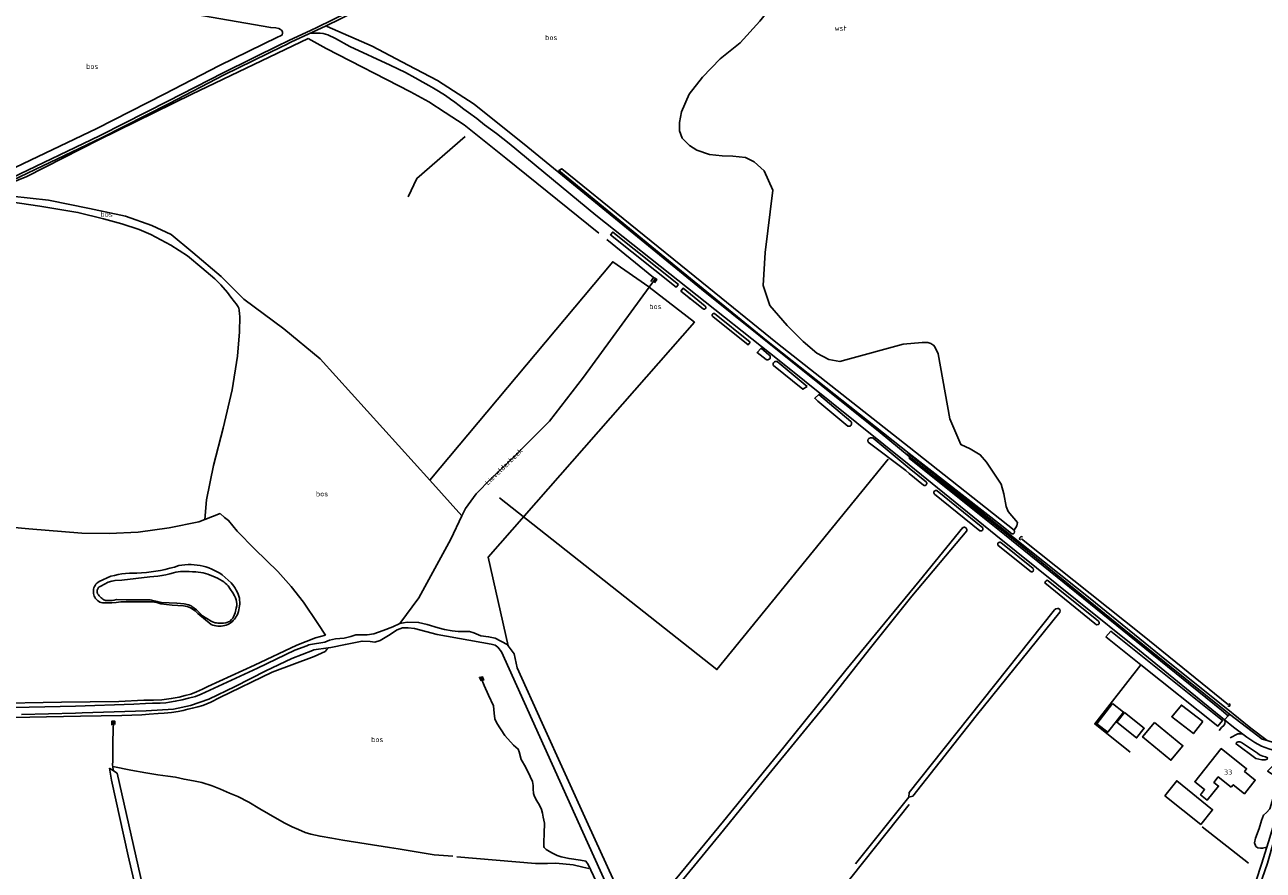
# Model space of a CAD drawing. Header units: metres. Extents: x 226218 to 240385, y 439369 to 449677.
# Tile 345 of 353: x 238575 to 239170, y 448065 to 448472. Entities that reach past the tile are written whole.
import ezdxf

# ---------------------------------------------------------------- set-up
doc = ezdxf.new("R2010")
doc.units = ezdxf.units.M
doc.header["$MEASUREMENT"] = 0
for name, color, linetype in [('CULTUURAANDUIDING', 253, 'Continuous'), ('DAKRAND-BYG', 4, 'Continuous'), ('HEG', 253, 'Continuous'), ('HEK', 253, 'Continuous'), ('HOOFDGEBOUW', 4, 'Continuous'), ('HUISNUMMER', 253, 'Continuous'), ('INSTEEKSLOOT', 153, 'Continuous'), ('KANTSLOOT', 153, 'Continuous'), ('KANTVERH', 253, 'Continuous'), ('KANTWATER', 153, 'Continuous'), ('MIDSLTGREPPEL', 253, 'Continuous'), ('OVERIGEAFSCH', 253, 'Continuous'), ('OVLIJNOBJ', 253, 'Continuous'), ('RASTER', 253, 'Continuous'), ('WATERLNAAM', 253, 'Continuous')]:
    doc.layers.add(name, color=color, linetype=linetype)
doc.styles.get("Standard").update_dxf_attribs({"font": 'iso.shx'})

msp = doc.modelspace()

# ---------------------------------------------------------------- linework, layer by layer
at = {"layer": 'DAKRAND-BYG'}
msp.add_line((239140.21, 448087.01), (239122.9, 448100.77), dxfattribs=at)
for points in [[(239097.86, 448145.25), (239090.25, 448135.49), (239095.48, 448131.41), (239103.08, 448141.18), (239097.86, 448145.25)], [(239141.24, 448136.62), (239130.95, 448144.55), (239126.32, 448138.93), (239136.69, 448130.82), (239141.24, 448136.62)], [(239103.58, 448140.94), (239113.08, 448133.4), (239109.38, 448128.74), (239099.88, 448136.28), (239103.58, 448140.94)], [(239117.99, 448136.15), (239131.64, 448124.96), (239125.9, 448117.97), (239112.26, 448129.16), (239117.99, 448136.15)], [(239140.21, 448087.01), (239145.95, 448094.18), (239128.68, 448108.08), (239122.9, 448100.77)]]:
    msp.add_lwpolyline(points, dxfattribs=at)
at = {"layer": 'HEG'}
msp.add_line((239140.89, 448086.01), (239163.23, 448068.52), dxfattribs=at)
at = {"layer": 'HEK'}
msp.add_lwpolyline([(239000, 448096.72), (238966.95, 448055.07), (238966.89, 448050.53), (238965.73, 448049.27), (238960.87, 448047.84), (238957.66, 448043.91), (238958.33, 448040.94), (239013.49, 448000.14)], dxfattribs=at)
at = {"layer": 'HOOFDGEBOUW'}
msp.add_lwpolyline([(239154.89, 448105.02), (239155.84, 448106.21), (239161.26, 448101.89), (239166.47, 448108.43), (239161.27, 448112.57), (239162.29, 448113.85), (239150.07, 448123.59), (239137.33, 448107.62), (239142.09, 448103.83), (239140.14, 448101.38), (239143.37, 448098.8), (239148.77, 448105.58), (239146.55, 448107.34), (239148.66, 448109.99), (239154.89, 448105.02)], dxfattribs=at)
at = {"layer": 'INSTEEKSLOOT'}
for p, q in [((238901.91, 448336.52), (238901.92, 448336.5)), ((238923.57, 448319.15), (238906.4, 448332.91)), ((238932.81, 448312.9), (238932.56, 448313.1)), ((238936.5, 448309.83), (238950.98, 448297.78)), ((238610.43, 448203.94), (238616.12, 448206.51)), ((238669.66, 448207.11), (238673.95, 448203.37)), ((238657.85, 448188.59), (238664.36, 448183.36)), ((238712.17, 448173.72), (238719.01, 448174.77)), ((238713.71, 448171.05), (238720.63, 448172.13)), ((238843.14, 448083.29), (238880.62, 448000))]:
    msp.add_line(p, q, dxfattribs=at)
for points in [[(239000, 448265.55), (238931.43, 448319.99), (238888.71, 448354.79), (238831.47, 448401.79), (238832.93, 448402.58), (238865.85, 448375.9), (238900.37, 448348.09), (238936.63, 448318.58), (238972.93, 448290.01), (239000, 448268.67)], [(238889, 448346.86), (238887.93, 448345.54), (238856.42, 448370.81), (238857.48, 448372.14), (238889, 448346.86)], [(238875.78, 448348.29), (238877.12, 448350.29), (238877.94, 448349.77), (238878.69, 448349.29), (238877.46, 448347.69)], [(238900.86, 448335.17), (238890.2, 448343.72), (238891.26, 448345.05), (238901.91, 448336.52)], [(238901.92, 448336.5), (238902.09, 448336.33), (238902.19, 448336.11), (238902.23, 448335.87), (238902.21, 448335.64), (238902.11, 448335.41), (238901.96, 448335.23), (238901.77, 448335.09), (238901.54, 448335.01), (238901.3, 448335), (238901.07, 448335.05), (238900.86, 448335.17)], [(238905.51, 448331.45), (238905.36, 448331.66), (238905.28, 448331.9), (238905.28, 448332.16), (238905.34, 448332.41), (238905.47, 448332.62), (238905.66, 448332.79), (238905.89, 448332.91), (238906.15, 448332.95), (238906.4, 448332.91)], [(238905.51, 448331.45), (238922.5, 448317.83), (238923.57, 448319.15)], [(238932.56, 448313.1), (238928.83, 448316.22), (238926.85, 448314.25), (238931.21, 448310.74)], [(238932.81, 448312.9), (238933, 448312.65), (238933.13, 448312.35), (238933.18, 448312.04), (238933.17, 448311.72), (238933.08, 448311.42), (238932.92, 448311.14), (238932.7, 448310.91), (238932.43, 448310.74), (238932.14, 448310.63), (238931.82, 448310.59), (238931.51, 448310.63), (238931.21, 448310.74)], [(238934.78, 448307.85), (238934.67, 448308.16), (238934.63, 448308.49), (238934.67, 448308.82), (238934.79, 448309.14), (238934.98, 448309.41), (238935.22, 448309.64), (238935.51, 448309.8), (238935.84, 448309.89), (238936.17, 448309.9), (238936.5, 448309.83)], [(238950.98, 448297.78), (238948.88, 448296.46), (238934.78, 448307.85)], [(238970.56, 448278.75), (238956.14, 448290.71), (238955.08, 448291.77), (238954.61, 448292.15), (238956.59, 448293.97), (238971.88, 448281)], [(238970.56, 448278.75), (238970.86, 448278.67), (238971.17, 448278.67), (238971.47, 448278.75), (238971.74, 448278.88), (238971.98, 448279.08), (238972.16, 448279.33), (238972.29, 448279.61), (238972.34, 448279.91), (238972.33, 448280.22), (238972.24, 448280.51), (238972.09, 448280.78), (238971.88, 448281)], [(239000, 448258.51), (238982.71, 448272.93), (238982.17, 448273.07), (238981.37, 448273.04), (238980.62, 448272.82), (238980.35, 448272.49), (238980.18, 448271.88), (238980.3, 448271.04), (238998.34, 448257.36), (239000, 448255.89)], [(239006.92, 448250.29), (239007.17, 448250.2), (239007.45, 448250.17), (239007.72, 448250.22), (239007.96, 448250.34), (239008.18, 448250.51), (239008.33, 448250.74), (239008.43, 448250.99), (239008.45, 448251.27), (239008.41, 448251.54), (239008.3, 448251.79)], [(239012.12, 448246.08), (239011.96, 448246.29), (239011.86, 448246.54), (239011.83, 448246.81), (239011.88, 448247.07), (239011.98, 448247.32), (239012.15, 448247.53), (239012.37, 448247.68), (239012.62, 448247.78), (239012.88, 448247.81), (239013.15, 448247.77), (239013.39, 448247.66)], [(238871.62, 448041.01), (238874, 448044.05), (238910.66, 448088.73), (238939.73, 448124.34), (238969.52, 448161.27), (239004.89, 448204.1), (239025.8, 448229.91)], [(239027.7, 448228.43), (239001.36, 448196.87), (238980.69, 448171.24), (238961.49, 448146.76), (238932.57, 448111.26), (238910.7, 448084.31), (238875.52, 448041.34), (238873.37, 448038.39)], [(239025.8, 448229.91), (239026.09, 448230.04), (239026.39, 448230.1), (239026.7, 448230.08), (239027, 448229.99), (239027.27, 448229.83), (239027.49, 448229.61), (239027.65, 448229.34), (239027.75, 448229.04), (239027.76, 448228.73), (239027.7, 448228.43)], [(239033.96, 448228.39), (239034.24, 448228.3), (239034.53, 448228.29), (239034.82, 448228.35), (239035.07, 448228.49), (239035.29, 448228.69), (239035.43, 448228.94), (239035.51, 448229.22), (239035.51, 448229.52), (239035.43, 448229.8)], [(239042.84, 448221.26), (239042.7, 448221.49), (239042.64, 448221.75), (239042.64, 448222.02), (239042.72, 448222.28), (239042.86, 448222.51), (239043.06, 448222.69), (239043.29, 448222.82), (239043.56, 448222.88), (239043.83, 448222.87), (239044.08, 448222.79)], [(239054.5, 448225.37), (239054.11, 448225.56), (239053.71, 448225.55), (239053.19, 448225.02), (239053.1, 448224.53), (239053.24, 448224.13), (239053.52, 448223.84)], [(238628.59, 448208), (238630.88, 448208.13), (238633.16, 448208.32), (238635.44, 448208.59), (238637.71, 448208.92), (238639.97, 448209.32), (238642.22, 448209.79), (238644.45, 448210.33), (238646.66, 448210.93), (238648.86, 448211.61)], [(238648.86, 448211.61), (238650.3, 448211.85), (238651.74, 448212.02), (238653.2, 448212.1), (238654.66, 448212.11), (238656.12, 448212.04), (238657.57, 448211.89), (238659.01, 448211.66), (238660.43, 448211.35), (238661.84, 448210.96), (238663.23, 448210.5), (238664.58, 448209.97), (238665.91, 448209.35), (238667.2, 448208.67), (238668.45, 448207.92), (238669.66, 448207.11)], [(238612.05, 448193.66), (238611.41, 448193.85), (238610.79, 448194.11), (238610.21, 448194.44), (238609.68, 448194.84), (238609.2, 448195.3), (238608.77, 448195.82), (238608.41, 448196.38), (238608.12, 448196.97), (238607.9, 448197.6), (238607.76, 448198.25), (238607.69, 448198.92), (238607.71, 448199.58), (238607.8, 448200.24), (238607.98, 448200.89), (238608.22, 448201.51), (238608.54, 448202.09), (238608.93, 448202.63), (238609.38, 448203.13), (238609.88, 448203.56), (238610.43, 448203.94)], [(238616.12, 448206.51), (238617.87, 448206.94), (238619.63, 448207.3), (238621.41, 448207.59), (238623.2, 448207.8), (238624.99, 448207.94), (238626.79, 448208.01), (238628.59, 448208)], [(238677.88, 448195.9), (238677.61, 448196.93), (238677.27, 448197.94), (238676.86, 448198.93), (238676.4, 448199.89), (238675.87, 448200.81), (238675.28, 448201.71), (238674.64, 448202.56), (238673.95, 448203.37)], [(238612.05, 448193.66), (238614.27, 448193.68), (238616.49, 448193.76), (238618.7, 448193.92), (238620.91, 448194.15)], [(238620.91, 448194.15), (238626.99, 448194.18), (238633.08, 448194.18)], [(238633.08, 448194.18), (238634.1, 448194.23), (238635.12, 448194.22), (238636.14, 448194.14), (238637.15, 448194.01), (238638.15, 448193.8), (238639.14, 448193.54), (238640.11, 448193.21)], [(238640.11, 448193.21), (238642.82, 448192.91), (238645.55, 448192.66), (238648.27, 448192.45), (238651.01, 448192.3)], [(238651.01, 448192.3), (238651.87, 448192.13), (238652.72, 448191.9), (238653.56, 448191.61), (238654.36, 448191.25), (238655.14, 448190.83), (238655.88, 448190.35), (238656.58, 448189.82), (238657.24, 448189.23), (238657.85, 448188.59)], [(238677.1, 448188.62), (238677.41, 448189.49), (238677.67, 448190.38), (238677.86, 448191.29), (238677.99, 448192.21), (238678.06, 448193.13), (238678.06, 448194.05), (238678, 448194.98), (238677.88, 448195.9)], [(238664.36, 448183.36), (238665.11, 448183.04), (238665.89, 448182.78), (238666.69, 448182.59), (238667.5, 448182.48), (238668.32, 448182.44), (238669.13, 448182.47), (238669.95, 448182.57), (238670.75, 448182.74), (238671.53, 448182.99), (238672.29, 448183.3), (238673.01, 448183.68), (238673.7, 448184.12), (238674.35, 448184.62), (238674.95, 448185.17), (238675.5, 448185.78), (238675.99, 448186.43), (238676.43, 448187.13), (238676.8, 448187.86), (238677.1, 448188.62)], [(238999.95, 448102.48), (238999.82, 448100.13), (239001.79, 448100.76), (239032.17, 448139.38), (239072.47, 448189.24), (239072.56, 448189.84), (239072.39, 448190.52), (239071.9, 448191), (239071.44, 448191.02), (239070.55, 448190.79), (239069.91, 448190.36), (239041.28, 448154.31), (239010.54, 448115.71), (238999.95, 448102.48)], [(238755.06, 448183.79), (238751.71, 448182.18), (238747.11, 448180.36), (238742.58, 448178.79), (238739.38, 448178.36), (238736.55, 448178.36), (238733.86, 448178.33), (238731.56, 448177.58), (238728.22, 448176.72), (238724.18, 448176.36), (238721.31, 448175.82), (238719.01, 448174.77)], [(238720.63, 448172.13), (238721.81, 448172.22), (238728.89, 448173.71), (238736.88, 448175.3), (238740.72, 448175.05), (238743.07, 448174.82), (238745.64, 448175.66), (238749.57, 448178.07), (238753.77, 448180.68), (238756.31, 448181.62), (238759.07, 448181.62), (238762.13, 448181.39), (238767.49, 448179.94), (238772.96, 448178.43), (238799.01, 448173.8), (238800.96, 448173.41), (238802.16, 448172.42), (238804.02, 448170.21), (238843.14, 448083.29)], [(238807.2, 448173), (238806.65, 448173.74), (238800.9, 448176.78), (238797.75, 448177.39), (238794.05, 448177.87), (238790.64, 448179.29), (238788.49, 448179.85), (238786.85, 448179.94), (238785.97, 448179.98), (238783.11, 448179.92), (238780.29, 448180.22), (238776.56, 448180.87), (238773.51, 448181.65), (238768.24, 448183.33), (238764.05, 448184.26), (238758.6, 448184.49), (238755.06, 448183.79)], [(238632.71, 448145.24), (238636.11, 448145.37), (238639.78, 448145.4), (238642.51, 448145.63), (238644.26, 448145.91), (238647.03, 448146.38), (238650.36, 448147.05), (238653.4, 448147.92), (238656.81, 448148.65), (238659.48, 448149.73), (238686.59, 448162.33), (238704.56, 448170.96), (238710.31, 448173.07), (238711.26, 448173.5), (238712.17, 448173.72)], [(238713.71, 448171.05), (238713.01, 448170.79), (238703.1, 448166.9), (238690.58, 448160.96), (238675.95, 448153.4), (238663.19, 448147.4), (238654.47, 448144.38), (238646.21, 448142.59), (238633.01, 448141.71), (238602.31, 448140.77), (238599.11, 448140.62), (238573.19, 448140.05)], [(238845.71, 448087.1), (238823.58, 448135.79), (238811.42, 448162.41), (238810, 448169.2), (238807.2, 448173)], [(238794.16, 448156.2), (238793.37, 448157.79), (238794.09, 448157.93), (238794.85, 448158.07), (238795.47, 448156.38)], [(238561.82, 448143.12), (238599.07, 448144), (238627.12, 448144.88), (238632.71, 448145.24)], [(239153.2, 448144.18), (239153.67, 448143.95), (239154.09, 448143.98), (239154.29, 448144.34), (239154.22, 448144.79), (239153.92, 448145.21)], [(238618.02, 448135.18), (238618.07, 448136.73), (238617.29, 448136.79), (238616.56, 448136.85), (238616.57, 448134.8)], [(239167.17, 448053.77), (239172.25, 448068.51), (239178.07, 448088.84), (239181.01, 448101.28), (239182.51, 448109.65), (239182.73, 448113.06), (239182.57, 448115.13), (239182.14, 448116.97), (239181.17, 448119.16), (239180.48, 448119.92), (239179.93, 448120.1), (239179.27, 448119.83), (239179.04, 448119.31), (239179.41, 448118.33), (239180.14, 448116.81), (239180.51, 448114.89), (239180.54, 448112.6), (239180.18, 448109.09), (239179.59, 448103.91), (239177.52, 448094.35), (239173.49, 448080.84), (239172.01, 448076.16), (239169.42, 448067.95), (239164.2, 448051.8)], [(238615.41, 448114.12), (238616.35, 448108.42), (238624.45, 448072.05), (238631.65, 448041), (238631.96, 448038.91), (238632.62, 448037.59), (238633.38, 448036.88), (238634.15, 448036.43), (238634.72, 448036.15), (238635.42, 448035.94), (238636.13, 448036.17), (238636.61, 448037.04), (238637.03, 448038.24), (238637.04, 448039.15), (238636.91, 448039.32), (238636.38, 448039.6), (238635.94, 448039.84), (238635.14, 448040.79), (238634.76, 448042.11), (238619.05, 448111.75)], [(238615.41, 448114.12), (238617.32, 448112.87), (238619.05, 448111.75)], [(238845.71, 448087.1), (238866.78, 448040.67), (238886, 448000)]]:
    msp.add_lwpolyline(points, dxfattribs=at)
at = {"layer": 'KANTSLOOT'}
for p, q in [((239000, 448258.51), (239008.3, 448251.79)), ((239006.92, 448250.29), (239000, 448255.89)), ((239033.96, 448228.39), (239012.12, 448246.08)), ((239013.39, 448247.66), (239035.43, 448229.8))]:
    msp.add_line(p, q, dxfattribs=at)
for points in [[(239000, 448265.55), (239044.39, 448230.85), (239048.5, 448227.49), (239049.3, 448226.98), (239049.97, 448226.99), (239050.49, 448227.28), (239050.68, 448227.95), (239050.55, 448228.71), (239000, 448268.67)], [(239044.08, 448222.79), (239059.6, 448210.21), (239059.8, 448209.63), (239059.64, 448208.94), (239059.26, 448208.57), (239058.68, 448208.58), (239042.84, 448221.26)], [(239089.35, 448183.7), (239090.16, 448183.21), (239090.83, 448183.25), (239091.31, 448183.67), (239091.33, 448184.24), (239091.04, 448184.83), (239066.82, 448204.29), (239066.35, 448204.62), (239065.94, 448204.37), (239065.54, 448203.94), (239065.29, 448203.33), (239089.35, 448183.7)], [(239159.77, 448126.54), (239159.04, 448126.8), (239158.15, 448126.82), (239157.37, 448126.49), (239157.21, 448125.84), (239166.74, 448118.84), (239169.65, 448118.16), (239171.27, 448118.11), (239172.09, 448118.47), (239172.25, 448119.21), (239171.35, 448119.68), (239170.03, 448119.97), (239168.47, 448120.63), (239167.49, 448121.3), (239159.77, 448126.54)]]:
    msp.add_lwpolyline(points, dxfattribs=at)
at = {"layer": 'KANTVERH'}
msp.add_line((239153.36, 448139.33), (239151.72, 448137.39), dxfattribs=at)
for points in [[(238611.65, 448418.93), (238643.46, 448435.08), (238670.05, 448448.79), (238697.94, 448462.48), (238699.41, 448463.16), (238701.64, 448464.34), (238712.43, 448469.23), (238715.2, 448470.53), (238766.67, 448495.91), (238779.57, 448502.76), (238784.95, 448505.62), (238826.28, 448527.55), (238855.76, 448544.1), (238861.29, 448547.74), (238867.97, 448552.65), (238877.11, 448559.05), (238910.13, 448588.25)], [(238568.99, 448397.17), (238611.52, 448417.51), (238644.08, 448434.05), (238670.63, 448447.74), (238698.43, 448461.39), (238699.94, 448462.08), (238702.63, 448463.51), (238719.6, 448471.36), (238767.23, 448494.85), (238780.13, 448501.7), (238785.51, 448504.56), (238793.9, 448509.01)], [(238566.82, 448492.52), (238568.89, 448491.95), (238582.12, 448489.3), (238610.02, 448484.29), (238640.35, 448479.68), (238692.97, 448470.53), (238695.42, 448470.33), (238696.86, 448470.01), (238697.63, 448469.6), (238698.13, 448469.19), (238698.46, 448468.85), (238698.63, 448468.51), (238698.69, 448468.24)], [(238719.6, 448471.36), (238720.09, 448471.01), (238741.75, 448461.53), (238759.1, 448452.5), (238773.11, 448445.03), (238790.84, 448433.71), (238816.63, 448412.94), (238900.13, 448344.59), (238986.08, 448275.71), (239000, 448264.07)], [(238698.69, 448468.24), (238698.68, 448467.63), (238698.48, 448466.96), (238697.73, 448466.57), (238696.31, 448465.91), (238668.35, 448452.19), (238641.7, 448438.44), (238609.33, 448422.01), (238566.72, 448401.63)], [(238712.21, 448467.87), (238713.89, 448467.85), (238715.54, 448467.83), (238716.75, 448467.78), (238718.27, 448467.63), (238720.38, 448467), (238724.06, 448465.31), (238731.08, 448461.42), (238750.39, 448452.44), (238757.78, 448448.88), (238762.42, 448446.27), (238766.1, 448444.27), (238768.98, 448442.66), (238771.28, 448441.35), (238773.72, 448439.84), (238776.96, 448437.88), (238779.49, 448436.07), (238781.56, 448434.63), (238783.63, 448432.96), (238785.86, 448431.31), (238788.07, 448429.7), (238792.07, 448426.76), (238795.77, 448423.79), (238801.6, 448419.51), (238807.6, 448414.73), (238849.28, 448380.3), (238937.51, 448310.39), (239000, 448260.15)], [(238610.65, 448418.43), (238568.43, 448398.24)], [(238610.65, 448418.43), (238610.99, 448418.59), (238611.65, 448418.93)], [(239172.1, 448127.42), (239164.38, 448133.39), (239152.47, 448143.01), (239123.79, 448165.99), (239087.03, 448195.82), (239043.05, 448230.73), (238999.36, 448265.71)], [(239000, 448264.07), (239049.97, 448224.33), (239103.33, 448180.92), (239152.26, 448141.56), (239154.04, 448140.18), (239162.22, 448133.85), (239169.74, 448128.05)], [(239154.04, 448140.18), (239153.36, 448139.33), (239150.27, 448142.03), (239105.8, 448178.01), (239045.86, 448226.55), (239000.11, 448263.16), (239000, 448264.07)], [(239186.85, 448115.11), (239186.48, 448116.18), (239186.12, 448116.93), (239185.32, 448118.47), (239184.36, 448119.59), (239183.49, 448120.44), (239182.32, 448121.23), (239181.04, 448121.83), (239179.99, 448121.97), (239178.65, 448122.2), (239175.74, 448122.6), (239172.92, 448123.49), (239171.22, 448124.08), (239169.44, 448124.82), (239166.2, 448126.45), (239162.39, 448129.07), (239160.53, 448130.47), (239155.95, 448133.94), (239151.72, 448137.39), (239110.82, 448170.74), (239080.83, 448194.85), (239041.69, 448226.28), (239000, 448260.15)], [(239151.72, 448137.39), (239151.98, 448136.63), (239151.77, 448135.69), (239151.43, 448134.9), (239150.24, 448133.65), (239149.04, 448132.33)], [(239154.43, 448128.74), (239158.06, 448130.67), (239159.3, 448130.69), (239160.53, 448130.47)], [(239189.72, 448131.34), (239188.72, 448128.99), (239187.57, 448127.37), (239186.12, 448126.27), (239184.7, 448125.68), (239183.19, 448125.31), (239181.34, 448125.34), (239179.6, 448125.55), (239177.96, 448125.79), (239175.71, 448126.41), (239172.1, 448127.42), (239169.74, 448128.05)]]:
    msp.add_lwpolyline(points, dxfattribs=at)
at = {"layer": 'KANTWATER'}
msp.add_line((238660.12, 448187.5), (238664.32, 448184.96), dxfattribs=at)
for points in [[(238634.9, 448206.15), (238621.33, 448204.7), (238618.14, 448204.48), (238616.59, 448204.19), (238614.73, 448203.61), (238611.34, 448201.8)], [(238646.29, 448208.18), (238644.43, 448207.66), (238642.55, 448207.22), (238640.66, 448206.84), (238638.75, 448206.54), (238636.83, 448206.31), (238634.9, 448206.15)], [(238650.6, 448208.83), (238649.52, 448208.74), (238648.43, 448208.6), (238647.36, 448208.41), (238646.29, 448208.18)], [(238656.96, 448208.58), (238655.37, 448208.71), (238653.78, 448208.8), (238652.19, 448208.84), (238650.6, 448208.83)], [(238663.91, 448207.07), (238662.8, 448207.49), (238661.66, 448207.84), (238660.5, 448208.13), (238659.33, 448208.35), (238658.15, 448208.5), (238656.96, 448208.58)], [(238669.66, 448204.3), (238668.56, 448204.96), (238667.44, 448205.56), (238666.28, 448206.11), (238665.11, 448206.62), (238663.91, 448207.07)], [(238672.49, 448201.83), (238671.83, 448202.51), (238671.14, 448203.15), (238670.42, 448203.75), (238669.66, 448204.3)], [(238609.52, 448199.76), (238609.46, 448199.53), (238609.44, 448199.3), (238609.45, 448199.07)], [(238609.45, 448199.07), (238609.51, 448198.74), (238609.61, 448198.41), (238609.74, 448198.1)], [(238610.13, 448201.06), (238609.84, 448200.4), (238609.52, 448199.76)], [(238609.74, 448198.1), (238610.08, 448197.55), (238610.47, 448197.04), (238610.9, 448196.56), (238611.38, 448196.13), (238611.9, 448195.75)], [(238611.34, 448201.8), (238610.9, 448201.61), (238610.49, 448201.37), (238610.13, 448201.06)], [(238666.84, 448184.02), (238667.46, 448183.95), (238668.99, 448183.97), (238670.27, 448183.99), (238671.36, 448184.08), (238671.94, 448184.3), (238672.67, 448184.54), (238673.45, 448184.94), (238674.14, 448185.63), (238674.74, 448186.32), (238675.07, 448186.9), (238675.83, 448188.83), (238676.42, 448191.07), (238676.62, 448192.33), (238676.62, 448193.29), (238676.51, 448194.36), (238676.36, 448195.13), (238676, 448196.2), (238675.59, 448197.08), (238674.77, 448198.49)], [(238674.77, 448198.49), (238673.6, 448200.14), (238672.49, 448201.83)], [(238611.9, 448195.75), (238612.27, 448195.45), (238612.68, 448195.2), (238613.12, 448195.01), (238613.57, 448194.87)], [(238613.57, 448194.87), (238614.17, 448194.8), (238614.76, 448194.78)], [(238614.76, 448194.78), (238615.76, 448194.79), (238616.76, 448194.87), (238617.75, 448195.03), (238618.73, 448195.25)], [(238618.73, 448195.25), (238623.49, 448195.15), (238628.26, 448195.12), (238633.03, 448195.15)], [(238633.03, 448195.15), (238633.69, 448195.2), (238634.35, 448195.19), (238635.01, 448195.13), (238635.66, 448195.01), (238636.29, 448194.83)], [(238636.29, 448194.83), (238638.38, 448194.41), (238640.46, 448193.94)], [(238640.46, 448193.94), (238644.1, 448193.74), (238647.74, 448193.49), (238651.38, 448193.19)], [(238651.38, 448193.19), (238652.07, 448193.11), (238652.76, 448192.95), (238653.42, 448192.72)], [(238653.42, 448192.72), (238653.87, 448192.61), (238654.3, 448192.46), (238654.7, 448192.26), (238655.09, 448192.01)], [(238655.09, 448192.01), (238656.17, 448191.2), (238657.22, 448190.34), (238658.23, 448189.44), (238659.2, 448188.49), (238660.12, 448187.5)], [(238664.32, 448184.96), (238664.91, 448184.63), (238665.53, 448184.37), (238666.18, 448184.16), (238666.84, 448184.02)]]:
    msp.add_lwpolyline(points, dxfattribs=at)
at = {"layer": 'MIDSLTGREPPEL'}
for p, q in [((238877.94, 448349.77), (238874.91, 448345.61)), ((238769.52, 448252.7), (238716.82, 448311.11)), ((238784.89, 448235.65), (238769.52, 448252.7)), ((238974.24, 448068.19), (238999.82, 448100.13))]:
    msp.add_line(p, q, dxfattribs=at)
for points in [[(238874.91, 448345.61), (238843.43, 448302.34), (238827.02, 448281.08), (238808.09, 448262.22), (238798.94, 448253.62), (238791.81, 448246.2), (238786.61, 448239.03), (238784.89, 448235.65)], [(238784.89, 448235.65), (238779.53, 448224.37), (238764.12, 448196.1), (238755.06, 448183.79)], [(239153.62, 448144.67), (239112.25, 448178.17), (239053.97, 448224.57)], [(238794.09, 448157.93), (238794.21, 448157.41), (238795.61, 448153.86), (238797.67, 448149.36), (238800.17, 448144.21), (238800.46, 448140.68), (238800.73, 448137.85), (238801.78, 448135.78), (238805.48, 448129.91), (238809.8, 448125.22), (238811.9, 448123.38), (238812.45, 448121.96), (238813.48, 448118.38), (238815.49, 448114.79), (238817.66, 448110.18), (238818.87, 448107.75), (238819.22, 448105.82), (238819.2, 448104.24), (238819.34, 448102.05), (238819.86, 448100.47), (238821.02, 448098.47), (238822.3, 448096.4), (238823.15, 448094.34), (238823.6, 448092.55), (238824.05, 448090.52), (238824.62, 448087.66), (238824.49, 448082.68), (238824.31, 448078.61), (238824.26, 448077.06), (238824.31, 448076.39), (238824.55, 448075.95), (238824.94, 448075.5)], [(238617.32, 448112.87), (238617.03, 448114.43), (238616.99, 448115.03), (238616.94, 448115.58), (238616.97, 448117.63), (238617.04, 448120.89), (238617.12, 448127.29), (238617.29, 448136.79)], [(238616.99, 448115.03), (238625.7, 448113.18), (238632.92, 448111.85), (238638.76, 448111.01), (238643.56, 448110.31), (238647.13, 448109.83), (238651.29, 448108.84), (238655.79, 448108.14), (238659.88, 448107.32), (238664.87, 448105.61), (238668.89, 448103.98), (238673.18, 448102.21), (238677.19, 448100.45), (238682.41, 448097.83), (238687.79, 448094.56), (238691.9, 448092.19), (238696.08, 448089.72), (238699.75, 448087.66), (238703.36, 448085.93), (238706.31, 448084.61), (238709.56, 448083.23), (238712.24, 448082.35), (238716.74, 448081.43), (238722.28, 448080.55), (238727.72, 448079.54), (238750.11, 448075.94), (238754.18, 448075.28), (238771.58, 448072.52), (238780.61, 448071.75)], [(238824.94, 448075.5), (238825.44, 448075.09), (238826.24, 448074.55), (238827.08, 448074), (238828.42, 448073.21), (238830.66, 448072.14), (238832.67, 448071.47), (238836.46, 448070.62), (238841.87, 448069.91), (238844.52, 448069.34), (238845.61, 448067.75), (238857.12, 448043.32), (238868.76, 448018.14), (238877.28, 448000)]]:
    msp.add_lwpolyline(points, dxfattribs=at)
at = {"layer": 'OVERIGEAFSCH'}
for points in [[(238668.48, 448148.1), (238693.67, 448160.31), (238713.91, 448167.9), (238719.09, 448170.33), (238719.98, 448171.23), (238720.52, 448171.83)], [(238560.69, 448138.36), (238601.52, 448139.13), (238621.3, 448139.58), (238626.18, 448139.66), (238630.93, 448139.84), (238634.5, 448140.13), (238638.91, 448140.48), (238641.77, 448140.55), (238645.24, 448140.94), (238648.41, 448141.38), (238650.88, 448141.95), (238653.14, 448142.5), (238655.3, 448143.08), (238657.96, 448143.68), (238660.26, 448144.36), (238664.15, 448145.93), (238668.48, 448148.1)]]:
    msp.add_lwpolyline(points, dxfattribs=at)
at = {"layer": 'OVLIJNOBJ'}
for p, q in [((238854.56, 448368.5), (238877.12, 448350.29)), ((238894.26, 448340.26), (238894.96, 448339.81)), ((239051.82, 448230.73), (239050.55, 448228.71))]:
    msp.add_line(p, q, dxfattribs=at)
for points in [[(238910.13, 448408.78), (238903.94, 448409.46), (238897.91, 448411.51), (238894.34, 448413.78), (238890.85, 448417.35), (238889.55, 448420.87), (238889.56, 448424.77), (238890.47, 448430.04), (238894.2, 448438.45), (238900.63, 448446.64), (238909.08, 448455.46), (238918.76, 448463.15), (238928.11, 448473.57), (238939.48, 448487.7), (238947.78, 448500.18), (238956.95, 448515.48), (238966.45, 448530.34), (238977.31, 448543.26), (238986.68, 448555.8)], [(238711.04, 448465.2), (238719.66, 448460.38), (238760.13, 448439.53), (238769.02, 448434.75), (238776.93, 448429.7), (238785.94, 448423.64), (238794.08, 448417.28), (238806.07, 448407.65), (238850.83, 448371.52)], [(238969.47, 448310.57), (238966.67, 448309.87), (238961.33, 448310.81), (238955.65, 448313.77), (238949.05, 448319.5), (238941.3, 448327.13), (238933.01, 448336.86), (238929.76, 448346.42), (238930.83, 448362.32), (238934.52, 448392.29), (238930.23, 448401.6), (238925.44, 448405.9), (238921.32, 448408.03), (238915.24, 448408.61), (238910.13, 448408.78)], [(238553.61, 448388.7), (238581.92, 448384.66), (238600.23, 448381.54), (238612.54, 448378.47), (238621.39, 448376.07), (238629.71, 448373.31), (238635.33, 448370.95), (238644.86, 448365.86), (238652.87, 448360.61), (238659.77, 448354.94), (238666.03, 448349.59), (238668.95, 448346.66), (238672.15, 448343.12), (238673.79, 448340.74), (238675.62, 448338.53), (238676.38, 448337.61), (238677.24, 448336.22), (238677.6, 448335.51), (238677.82, 448334.5), (238678.03, 448332.73), (238678.1, 448331.45), (238677.91, 448324.08), (238676.96, 448312.42), (238674.44, 448296.23), (238670.14, 448277.71), (238665.42, 448259.79), (238662.02, 448243.21), (238661.21, 448233.75)], [(238559.01, 448392.18), (238568.46, 448389.38), (238586.04, 448387.41), (238605.78, 448383.51), (238623.2, 448379.79), (238635.79, 448375.23), (238645.09, 448370.88), (238655.45, 448362.21), (238669.16, 448350.76), (238676.95, 448342.89), (238680.01, 448339.9), (238699.23, 448325.63), (238716.82, 448311.11)], [(238769.52, 448252.7), (238857.46, 448357.87), (238874.78, 448345.71), (238874.91, 448345.61)], [(238874.91, 448345.61), (238896.72, 448328.76), (238797.58, 448215.66), (238807.2, 448173)], [(238969.47, 448310.57), (238997.18, 448318.25), (239006.2, 448319.05), (239008.94, 448319.05), (239010.42, 448318.55), (239011.89, 448317.57), (239012.54, 448316.58), (239014.01, 448313.48), (239019.52, 448282.33), (239024.91, 448269.86), (239029.33, 448267.88), (239034.21, 448264.94), (239037.13, 448261.34), (239044.31, 448250.85), (239045.61, 448246.1), (239046.58, 448240.03), (239047.56, 448237.73), (239052.13, 448232.31), (239051.82, 448230.73)], [(238668.64, 448236.67), (238670.81, 448234.79), (238672.71, 448233.39), (238676.79, 448228.19), (238685.3, 448219.54), (238696.41, 448208.84), (238702.81, 448201.53), (238708.81, 448193.99), (238715.65, 448183.74), (238719.29, 448178.18)], [(239094.61, 448177.28), (239111.37, 448163.94), (239148.5, 448134.41), (239150.75, 448137.14), (239097.05, 448180.04), (239094.61, 448177.28)], [(239172.01, 448076.16), (239169.98, 448075.64), (239169.04, 448075.59), (239167.7, 448075.8), (239166.69, 448076.49), (239166.13, 448078.26), (239166.63, 448080.56), (239168.3, 448085.07), (239169.51, 448089.04), (239170.36, 448091.51), (239171.91, 448092.83), (239173.45, 448094.64), (239174.5, 448098.23), (239175.8, 448102.54), (239176.67, 448106.16), (239176.93, 448108.61), (239176.35, 448110.13), (239172.33, 448112.74), (239179.04, 448119.31)], [(238782.46, 448071.51), (238820.35, 448068.29), (238826.03, 448068.26), (238830.04, 448068.44), (238838.41, 448067.67), (238843, 448066.57), (238845.96, 448065.86)]]:
    msp.add_lwpolyline(points, dxfattribs=at)
at = {"layer": 'RASTER'}
for points in [[(238559.01, 448392.18), (238575.74, 448398.9), (238610.28, 448416.48), (238655.06, 448438.55), (238711.04, 448465.2)], [(238759.14, 448389), (238763.26, 448397.97), (238786.48, 448418.15)], [(238802.99, 448244.28), (238907.58, 448161.62), (238989.89, 448262.81)], [(238505.77, 448235.97), (238576.64, 448229.32), (238602.2, 448227.18), (238615.22, 448227.02), (238629.26, 448227.79), (238644.06, 448229.77), (238658.33, 448232.62), (238661.21, 448233.75), (238668.64, 448236.67)], [(238499.14, 448142.85), (238499.46, 448142.95), (238501.46, 448143.13), (238504.3, 448143.53), (238508.74, 448143.98), (238513.35, 448144.46), (238517.15, 448144.66), (238521.91, 448144.63), (238592.42, 448145.91), (238619.87, 448146.31), (238632.02, 448146.84), (238636.64, 448146.91), (238640.67, 448147.03), (238645.16, 448147.65), (238649, 448148.38), (238651.87, 448149.12), (238654.57, 448149.79), (238657.34, 448150.84), (238660.18, 448152.15), (238662.79, 448153.43), (238685.13, 448163.76), (238705.46, 448173.27), (238714.49, 448176.86), (238719.29, 448178.18)], [(239111.37, 448163.94), (239089.27, 448135.49), (239106.32, 448121.92)]]:
    msp.add_lwpolyline(points, dxfattribs=at)

# ---------------------------------------------------------------- texts
at = {"layer": 'CULTUURAANDUIDING'}
for s, p in [('wst', (238964.09, 448468.99)), ('bos', (238824.93, 448464.49)), ('bos', (238604.16, 448450.61)), ('bos', (238611.07, 448379.46)), ('bos', (238875.02, 448335.07)), ('bos', (238714.7, 448244.95)), ('bos', (238741.24, 448126.72))]:
    msp.add_text(s, height=2.5, dxfattribs=at).set_placement(p)
at = {"layer": 'HUISNUMMER'}
msp.add_text('33', height=2.5, dxfattribs=at).set_placement((239151.43, 448110.99))
at = {"layer": 'WATERLNAAM'}
msp.add_text('Lievelderbeek', height=2.5, rotation=44.0675, dxfattribs=at).set_placement((238797.43, 448250.17))

doc.saveas('drawing.dxf')
